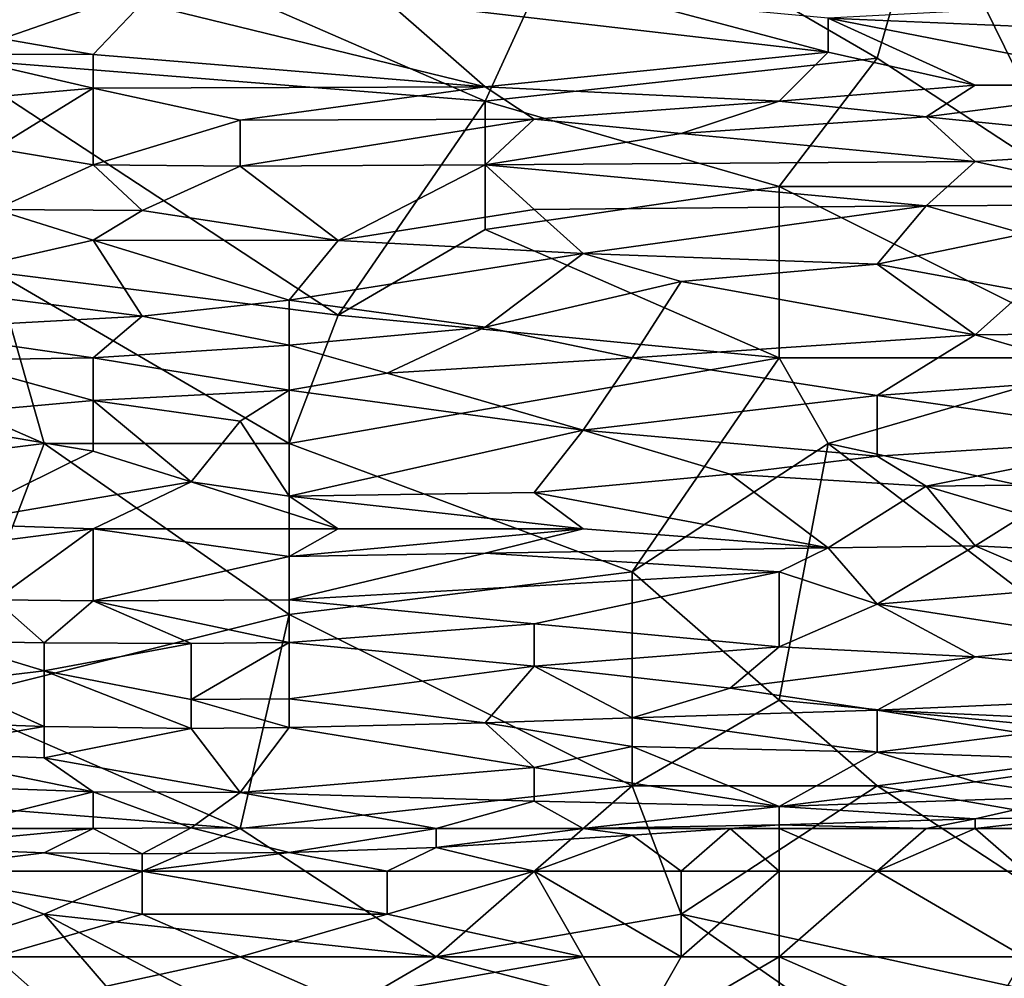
# Model space of a CAD drawing. Extents: x -1.1 to 1.1, y -0.36 to 0.36.
# Tile 310 of 482: x 0.44 to 0.53, y 0.13 to 0.22. Entities that reach past the tile are written whole.
import ezdxf

# ---------------------------------------------------------------- set-up
doc = ezdxf.new("R2010")
doc.units = 0

msp = doc.modelspace()

# ---------------------------------------------------------------- linework, layer by layer
for points in [[(0.478967, 0.211537, 0.268909), (0.452141, 0.223255, 0.268959), (0.487909, 0.231068, 0.268885)], [(0.478967, 0.211537, 0.268909), (0.487909, 0.231068, 0.268885), (0.514735, 0.215443, 0.268831)], [(0.487909, 0.231068, 0.268885), (0.519206, 0.231068, 0.268781), (0.514735, 0.215443, 0.268831)], [(0.532619, 0.203724, 0.268801), (0.514735, 0.215443, 0.268831), (0.519206, 0.231068, 0.268781)], [(0.532619, 0.203724, 0.268801), (0.519206, 0.231068, 0.268781), (0.53709, 0.219349, 0.268827)], [(0.402959, 0.227162, 0.269011), (0.452141, 0.223255, 0.268959), (0.429786, 0.215443, 0.26897)], [(0.452141, 0.223255, 0.268959), (0.478967, 0.211537, 0.268909), (0.429786, 0.215443, 0.26897)], [(0.416373, 0.220451, 0.592581), (0.443199, 0.215773, 0.580862), (0.44767, 0.220478, 0.592581)], [(0.443199, 0.215773, 0.580862), (0.416373, 0.220451, 0.592581), (0.429786, 0.215805, 0.580862)], [(0.44767, 0.220478, 0.592581), (0.443199, 0.215773, 0.580862), (0.478967, 0.212821, 0.57305)], [(0.44767, 0.220478, 0.592581), (0.478967, 0.212821, 0.57305), (0.470025, 0.220655, 0.592581)], [(0.49238, 0.220747, 0.592581), (0.470025, 0.220655, 0.592581), (0.510264, 0.216, 0.580862)], [(0.470025, 0.220655, 0.592581), (0.478967, 0.212821, 0.57305), (0.510264, 0.216, 0.580862)], [(0.49238, 0.220747, 0.592581), (0.510264, 0.216, 0.580862), (0.510264, 0.219093, 0.588675)], [(0.546033, 0.217593, 0.584769), (0.541561, 0.220784, 0.592581), (0.510264, 0.219093, 0.588675)], [(0.510264, 0.216, 0.580862), (0.523677, 0.212976, 0.57305), (0.510264, 0.219093, 0.588675)], [(0.510264, 0.219093, 0.588675), (0.541561, 0.212986, 0.57305), (0.546033, 0.217593, 0.584769)], [(0.510264, 0.219093, 0.588675), (0.523677, 0.212976, 0.57305), (0.541561, 0.212986, 0.57305)], [(0.429786, 0.215805, 0.580862), (0.429786, 0.211537, 0.56957), (0.443199, 0.212725, 0.57305)], [(0.429786, 0.215805, 0.580862), (0.443199, 0.212725, 0.57305), (0.443199, 0.215773, 0.580862)], [(0.478967, 0.212821, 0.57305), (0.443199, 0.215773, 0.580862), (0.443199, 0.212725, 0.57305)], [(0.505793, 0.211537, 0.569404), (0.510264, 0.216, 0.580862), (0.478967, 0.212821, 0.57305)], [(0.510264, 0.216, 0.580862), (0.505793, 0.211537, 0.569404), (0.523677, 0.212976, 0.57305)], [(0.429786, 0.215443, 0.26897), (0.478967, 0.211537, 0.268909), (0.465554, 0.192005, 0.268695)], [(0.434257, 0.195912, 0.268768), (0.429786, 0.215443, 0.26897), (0.465554, 0.192005, 0.268695)], [(0.514735, 0.215443, 0.268831), (0.505793, 0.203724, 0.268807), (0.478967, 0.211537, 0.268909)], [(0.505793, 0.203724, 0.268807), (0.514735, 0.215443, 0.268831), (0.532619, 0.203724, 0.268801)], [(0.519206, 0.210087, 0.565237), (0.523677, 0.212976, 0.57305), (0.505793, 0.211537, 0.569404)], [(0.519206, 0.210087, 0.565237), (0.546033, 0.207403, 0.557425), (0.541561, 0.212986, 0.57305)], [(0.523677, 0.212976, 0.57305), (0.519206, 0.210087, 0.565237), (0.541561, 0.212986, 0.57305)], [(0.429786, 0.211537, 0.56957), (0.434257, 0.207201, 0.557425), (0.443199, 0.212725, 0.57305)], [(0.443199, 0.205708, 0.553519), (0.443199, 0.212725, 0.57305), (0.434257, 0.207201, 0.557425)], [(0.443199, 0.212725, 0.57305), (0.456612, 0.20979, 0.565237), (0.478967, 0.212821, 0.57305)], [(0.443199, 0.212725, 0.57305), (0.443199, 0.205708, 0.553519), (0.456612, 0.20979, 0.565237)], [(0.456612, 0.20979, 0.565237), (0.483438, 0.209892, 0.565237), (0.478967, 0.212821, 0.57305)], [(0.478967, 0.212821, 0.57305), (0.483438, 0.209892, 0.565237), (0.505793, 0.211537, 0.569404)], [(0.478967, 0.199818, 0.268829), (0.465554, 0.192005, 0.268695), (0.478967, 0.211537, 0.268909)], [(0.505793, 0.203724, 0.268807), (0.478967, 0.199818, 0.268829), (0.478967, 0.211537, 0.268909)], [(0.483438, 0.209892, 0.565237), (0.496851, 0.208569, 0.561331), (0.505793, 0.211537, 0.569404)], [(0.519206, 0.210087, 0.565237), (0.505793, 0.211537, 0.569404), (0.496851, 0.208569, 0.561331)], [(0.456612, 0.205599, 0.553519), (0.456612, 0.20979, 0.565237), (0.443199, 0.205708, 0.553519)], [(0.456612, 0.205599, 0.553519), (0.478967, 0.205708, 0.553519), (0.483438, 0.209892, 0.565237)], [(0.483438, 0.209892, 0.565237), (0.456612, 0.20979, 0.565237), (0.456612, 0.205599, 0.553519)], [(0.483438, 0.209892, 0.565237), (0.478967, 0.205708, 0.553519), (0.496851, 0.208569, 0.561331)], [(0.523677, 0.206025, 0.553519), (0.519206, 0.210087, 0.565237), (0.496851, 0.208569, 0.561331)], [(0.519206, 0.210087, 0.565237), (0.523677, 0.206025, 0.553519), (0.546033, 0.207403, 0.557425)], [(0.523677, 0.206025, 0.553519), (0.496851, 0.208569, 0.561331), (0.478967, 0.205708, 0.553519)], [(0.434257, 0.207201, 0.557425), (0.434257, 0.201624, 0.5418), (0.443199, 0.205708, 0.553519)], [(0.523677, 0.206025, 0.553519), (0.541561, 0.202085, 0.5418), (0.546033, 0.207403, 0.557425)], [(0.519206, 0.201967, 0.5418), (0.523677, 0.206025, 0.553519), (0.478967, 0.205708, 0.553519)], [(0.541561, 0.202085, 0.5418), (0.523677, 0.206025, 0.553519), (0.519206, 0.201967, 0.5418)], [(0.434257, 0.201624, 0.5418), (0.44767, 0.201552, 0.5418), (0.443199, 0.205708, 0.553519)], [(0.443199, 0.205708, 0.553519), (0.44767, 0.201552, 0.5418), (0.456612, 0.205599, 0.553519)], [(0.465554, 0.198813, 0.533987), (0.456612, 0.205599, 0.553519), (0.44767, 0.201552, 0.5418)], [(0.456612, 0.205599, 0.553519), (0.465554, 0.198813, 0.533987), (0.478967, 0.205708, 0.553519)], [(0.483438, 0.201634, 0.5418), (0.478967, 0.205708, 0.553519), (0.465554, 0.198813, 0.533987)], [(0.478967, 0.205708, 0.553519), (0.483438, 0.201634, 0.5418), (0.519206, 0.201967, 0.5418)], [(0.505793, 0.203724, 0.268807), (0.505793, 0.188099, 0.268594), (0.478967, 0.199818, 0.268829)], [(0.505793, 0.203724, 0.268807), (0.532619, 0.203724, 0.268801), (0.53709, 0.188099, 0.268576)], [(0.53709, 0.188099, 0.268576), (0.505793, 0.188099, 0.268594), (0.505793, 0.203724, 0.268807)], [(0.434257, 0.201624, 0.5418), (0.425315, 0.194772, 0.522269), (0.443199, 0.198844, 0.533987)], [(0.434257, 0.201624, 0.5418), (0.443199, 0.198844, 0.533987), (0.44767, 0.201552, 0.5418)], [(0.44767, 0.201552, 0.5418), (0.443199, 0.198844, 0.533987), (0.465554, 0.198813, 0.533987)], [(0.465554, 0.198813, 0.533987), (0.487909, 0.197626, 0.530081), (0.483438, 0.201634, 0.5418)], [(0.483438, 0.201634, 0.5418), (0.487909, 0.197626, 0.530081), (0.519206, 0.201967, 0.5418)], [(0.487909, 0.197626, 0.530081), (0.514735, 0.196651, 0.526175), (0.519206, 0.201967, 0.5418)], [(0.528148, 0.19943, 0.533987), (0.519206, 0.201967, 0.5418), (0.514735, 0.196651, 0.526175)], [(0.519206, 0.201967, 0.5418), (0.528148, 0.19943, 0.533987), (0.541561, 0.202085, 0.5418)], [(0.465554, 0.192005, 0.268695), (0.478967, 0.199818, 0.268829), (0.505793, 0.188099, 0.268594)], [(0.44767, 0.191889, 0.514456), (0.443199, 0.198844, 0.533987), (0.425315, 0.194772, 0.522269)], [(0.443199, 0.198844, 0.533987), (0.461083, 0.193367, 0.518362), (0.465554, 0.198813, 0.533987)], [(0.443199, 0.198844, 0.533987), (0.44767, 0.191889, 0.514456), (0.461083, 0.193367, 0.518362)], [(0.487909, 0.197626, 0.530081), (0.465554, 0.198813, 0.533987), (0.461083, 0.193367, 0.518362)], [(0.514735, 0.196651, 0.526175), (0.528148, 0.194193, 0.518362), (0.528148, 0.19943, 0.533987)], [(0.461083, 0.193367, 0.518362), (0.478967, 0.190892, 0.51055), (0.487909, 0.197626, 0.530081)], [(0.487909, 0.197626, 0.530081), (0.478967, 0.190892, 0.51055), (0.496851, 0.195051, 0.522269)], [(0.487909, 0.197626, 0.530081), (0.496851, 0.195051, 0.522269), (0.514735, 0.196651, 0.526175)], [(0.420844, 0.188099, 0.268547), (0.434257, 0.195912, 0.268768), (0.438728, 0.180287, 0.268318)], [(0.465554, 0.192005, 0.268695), (0.461083, 0.180287, 0.268342), (0.434257, 0.195912, 0.268768)], [(0.461083, 0.180287, 0.268342), (0.438728, 0.180287, 0.268318), (0.434257, 0.195912, 0.268768)], [(0.523677, 0.190204, 0.506644), (0.514735, 0.196651, 0.526175), (0.496851, 0.195051, 0.522269)], [(0.514735, 0.196651, 0.526175), (0.523677, 0.190204, 0.506644), (0.528148, 0.194193, 0.518362)], [(0.478967, 0.190892, 0.51055), (0.49238, 0.188099, 0.501693), (0.496851, 0.195051, 0.522269)], [(0.496851, 0.195051, 0.522269), (0.49238, 0.188099, 0.501693), (0.523677, 0.190204, 0.506644)], [(0.425315, 0.194772, 0.522269), (0.425315, 0.190675, 0.51055), (0.44767, 0.191889, 0.514456)], [(0.541561, 0.190367, 0.506644), (0.528148, 0.194193, 0.518362), (0.523677, 0.190204, 0.506644)], [(0.44767, 0.191889, 0.514456), (0.461083, 0.189264, 0.506644), (0.461083, 0.193367, 0.518362)], [(0.461083, 0.193367, 0.518362), (0.461083, 0.189264, 0.506644), (0.478967, 0.190892, 0.51055)], [(0.425315, 0.190675, 0.51055), (0.443199, 0.188099, 0.503617), (0.44767, 0.191889, 0.514456)], [(0.461083, 0.189264, 0.506644), (0.44767, 0.191889, 0.514456), (0.443199, 0.188099, 0.503617)], [(0.505793, 0.188099, 0.268594), (0.461083, 0.180287, 0.268342), (0.465554, 0.192005, 0.268695)], [(0.425315, 0.190675, 0.51055), (0.429786, 0.187896, 0.502737), (0.443199, 0.188099, 0.503617)], [(0.470025, 0.18669, 0.498831), (0.478967, 0.190892, 0.51055), (0.461083, 0.189264, 0.506644)], [(0.49238, 0.188099, 0.501693), (0.478967, 0.190892, 0.51055), (0.470025, 0.18669, 0.498831)], [(0.514735, 0.184667, 0.491019), (0.523677, 0.190204, 0.506644), (0.49238, 0.188099, 0.501693)], [(0.53709, 0.186317, 0.494925), (0.523677, 0.190204, 0.506644), (0.514735, 0.184667, 0.491019)], [(0.53709, 0.186317, 0.494925), (0.541561, 0.190367, 0.506644), (0.523677, 0.190204, 0.506644)], [(0.461083, 0.18516, 0.494925), (0.461083, 0.189264, 0.506644), (0.443199, 0.188099, 0.503617)], [(0.470025, 0.18669, 0.498831), (0.461083, 0.189264, 0.506644), (0.461083, 0.18516, 0.494925)], [(0.420844, 0.188099, 0.268547), (0.438728, 0.180287, 0.268318), (0.40743, 0.17638, 0.268087)], [(0.429786, 0.187896, 0.502737), (0.425315, 0.182586, 0.487112), (0.443199, 0.184193, 0.492552)], [(0.429786, 0.187896, 0.502737), (0.443199, 0.184193, 0.492552), (0.443199, 0.188099, 0.503617)], [(0.443199, 0.188099, 0.503617), (0.443199, 0.184193, 0.492552), (0.461083, 0.18516, 0.494925)], [(0.461083, 0.180287, 0.268342), (0.505793, 0.188099, 0.268594), (0.49238, 0.168568, 0.267939)], [(0.470025, 0.18669, 0.498831), (0.487909, 0.181497, 0.483206), (0.49238, 0.188099, 0.501693)], [(0.514735, 0.184667, 0.491019), (0.49238, 0.188099, 0.501693), (0.487909, 0.181497, 0.483206)], [(0.510264, 0.180287, 0.26837), (0.49238, 0.168568, 0.267939), (0.505793, 0.188099, 0.268594)], [(0.510264, 0.180287, 0.26837), (0.505793, 0.188099, 0.268594), (0.53709, 0.188099, 0.268576)], [(0.53709, 0.188099, 0.268576), (0.546033, 0.172474, 0.268098), (0.510264, 0.180287, 0.26837)], [(0.470025, 0.18669, 0.498831), (0.461083, 0.18516, 0.494925), (0.487909, 0.181497, 0.483206)], [(0.514735, 0.184667, 0.491019), (0.541561, 0.180837, 0.4793), (0.53709, 0.186317, 0.494925)], [(0.443199, 0.184193, 0.492552), (0.456612, 0.182309, 0.487112), (0.461083, 0.18516, 0.494925)], [(0.461083, 0.17547, 0.467581), (0.461083, 0.18516, 0.494925), (0.456612, 0.182309, 0.487112)], [(0.461083, 0.18516, 0.494925), (0.461083, 0.17547, 0.467581), (0.487909, 0.181497, 0.483206)], [(0.487909, 0.181497, 0.483206), (0.514735, 0.17912, 0.475394), (0.514735, 0.184667, 0.491019)], [(0.541561, 0.180837, 0.4793), (0.514735, 0.184667, 0.491019), (0.514735, 0.17912, 0.475394)], [(0.425315, 0.182586, 0.487112), (0.443199, 0.179572, 0.4793), (0.443199, 0.184193, 0.492552)], [(0.443199, 0.184193, 0.492552), (0.452141, 0.176784, 0.471487), (0.456612, 0.182309, 0.487112)], [(0.452141, 0.176784, 0.471487), (0.443199, 0.184193, 0.492552), (0.443199, 0.179572, 0.4793)], [(0.425315, 0.182586, 0.487112), (0.429786, 0.172943, 0.459769), (0.443199, 0.179572, 0.4793)], [(0.452141, 0.176784, 0.471487), (0.461083, 0.17547, 0.467581), (0.456612, 0.182309, 0.487112)], [(0.461083, 0.17547, 0.467581), (0.483438, 0.17579, 0.467581), (0.487909, 0.181497, 0.483206)], [(0.487909, 0.181497, 0.483206), (0.483438, 0.17579, 0.467581), (0.501322, 0.177484, 0.471487)], [(0.487909, 0.181497, 0.483206), (0.501322, 0.177484, 0.471487), (0.514735, 0.17912, 0.475394)], [(0.514735, 0.17912, 0.475394), (0.519206, 0.176387, 0.467581), (0.541561, 0.180837, 0.4793)], [(0.546033, 0.176674, 0.467581), (0.541561, 0.180837, 0.4793), (0.519206, 0.176387, 0.467581)], [(0.40743, 0.17638, 0.268087), (0.438728, 0.180287, 0.268318), (0.429786, 0.156849, 0.267396)], [(0.461083, 0.164662, 0.267755), (0.429786, 0.156849, 0.267396), (0.438728, 0.180287, 0.268318)], [(0.461083, 0.180287, 0.268342), (0.461083, 0.164662, 0.267755), (0.438728, 0.180287, 0.268318)], [(0.49238, 0.168568, 0.267939), (0.461083, 0.164662, 0.267755), (0.461083, 0.180287, 0.268342)], [(0.49238, 0.168568, 0.267939), (0.510264, 0.180287, 0.26837), (0.505793, 0.156849, 0.267434)], [(0.546033, 0.152943, 0.267245), (0.505793, 0.156849, 0.267434), (0.510264, 0.180287, 0.26837)], [(0.546033, 0.172474, 0.268098), (0.546033, 0.152943, 0.267245), (0.510264, 0.180287, 0.26837)], [(0.452141, 0.176784, 0.471487), (0.443199, 0.179572, 0.4793), (0.429786, 0.172943, 0.459769)], [(0.501322, 0.177484, 0.471487), (0.519206, 0.176387, 0.467581), (0.514735, 0.17912, 0.475394)], [(0.483438, 0.17579, 0.467581), (0.510264, 0.170749, 0.451956), (0.501322, 0.177484, 0.471487)], [(0.501322, 0.177484, 0.471487), (0.510264, 0.170749, 0.451956), (0.519206, 0.176387, 0.467581)], [(0.429786, 0.172943, 0.459769), (0.443199, 0.172474, 0.459026), (0.452141, 0.176784, 0.471487)], [(0.465554, 0.172474, 0.458826), (0.452141, 0.176784, 0.471487), (0.443199, 0.172474, 0.459026)], [(0.452141, 0.176784, 0.471487), (0.465554, 0.172474, 0.458826), (0.461083, 0.17547, 0.467581)], [(0.510264, 0.170749, 0.451956), (0.523677, 0.170935, 0.451956), (0.519206, 0.176387, 0.467581)], [(0.519206, 0.176387, 0.467581), (0.528148, 0.173745, 0.459769), (0.546033, 0.176674, 0.467581)], [(0.519206, 0.176387, 0.467581), (0.523677, 0.170935, 0.451956), (0.528148, 0.173745, 0.459769)], [(0.461083, 0.17547, 0.467581), (0.487909, 0.172474, 0.457793), (0.483438, 0.17579, 0.467581)], [(0.487909, 0.172474, 0.457793), (0.461083, 0.17547, 0.467581), (0.465554, 0.172474, 0.458826)], [(0.483438, 0.17579, 0.467581), (0.487909, 0.172474, 0.457793), (0.510264, 0.170749, 0.451956)], [(0.528148, 0.173745, 0.459769), (0.523677, 0.170935, 0.451956), (0.546033, 0.169779, 0.44805)], [(0.443199, 0.172474, 0.459026), (0.429786, 0.172943, 0.459769), (0.425315, 0.170212, 0.451956)], [(0.425315, 0.170212, 0.451956), (0.434257, 0.166005, 0.440237), (0.443199, 0.172474, 0.459026)], [(0.443199, 0.165922, 0.440237), (0.443199, 0.172474, 0.459026), (0.434257, 0.166005, 0.440237)], [(0.443199, 0.172474, 0.459026), (0.461083, 0.169976, 0.451956), (0.465554, 0.172474, 0.458826)], [(0.443199, 0.172474, 0.459026), (0.443199, 0.165922, 0.440237), (0.461083, 0.169976, 0.451956)], [(0.487909, 0.172474, 0.457793), (0.461083, 0.169976, 0.451956), (0.478967, 0.170281, 0.451956)], [(0.465554, 0.172474, 0.458826), (0.461083, 0.169976, 0.451956), (0.487909, 0.172474, 0.457793)], [(0.487909, 0.172474, 0.457793), (0.478967, 0.170281, 0.451956), (0.510264, 0.170749, 0.451956)], [(0.478967, 0.170281, 0.451956), (0.505793, 0.168568, 0.445632), (0.510264, 0.170749, 0.451956)], [(0.514735, 0.165616, 0.436331), (0.510264, 0.170749, 0.451956), (0.505793, 0.168568, 0.445632)], [(0.514735, 0.165616, 0.436331), (0.523677, 0.170935, 0.451956), (0.510264, 0.170749, 0.451956)], [(0.532619, 0.16709, 0.440237), (0.523677, 0.170935, 0.451956), (0.514735, 0.165616, 0.436331)], [(0.523677, 0.170935, 0.451956), (0.532619, 0.16709, 0.440237), (0.546033, 0.169779, 0.44805)], [(0.443199, 0.165922, 0.440237), (0.461083, 0.166005, 0.440237), (0.461083, 0.169976, 0.451956)], [(0.461083, 0.169976, 0.451956), (0.461083, 0.166005, 0.440237), (0.478967, 0.170281, 0.451956)], [(0.478967, 0.170281, 0.451956), (0.461083, 0.166005, 0.440237), (0.505793, 0.168568, 0.445632)], [(0.461083, 0.166005, 0.440237), (0.483438, 0.163802, 0.432425), (0.505793, 0.168568, 0.445632)], [(0.461083, 0.164662, 0.267755), (0.49238, 0.168568, 0.267939), (0.49238, 0.149037, 0.267153)], [(0.505793, 0.161715, 0.424612), (0.505793, 0.168568, 0.445632), (0.483438, 0.163802, 0.432425)], [(0.505793, 0.156849, 0.267434), (0.49238, 0.149037, 0.267153), (0.49238, 0.168568, 0.267939)], [(0.505793, 0.161715, 0.424612), (0.514735, 0.165616, 0.436331), (0.505793, 0.168568, 0.445632)], [(0.53709, 0.162148, 0.424612), (0.532619, 0.16709, 0.440237), (0.514735, 0.165616, 0.436331)], [(0.429786, 0.162224, 0.428519), (0.438728, 0.162068, 0.428519), (0.434257, 0.166005, 0.440237)], [(0.434257, 0.166005, 0.440237), (0.438728, 0.162068, 0.428519), (0.443199, 0.165922, 0.440237)], [(0.452141, 0.162026, 0.428519), (0.443199, 0.165922, 0.440237), (0.438728, 0.162068, 0.428519)], [(0.461083, 0.162099, 0.428519), (0.461083, 0.166005, 0.440237), (0.443199, 0.165922, 0.440237)], [(0.443199, 0.165922, 0.440237), (0.452141, 0.162026, 0.428519), (0.461083, 0.162099, 0.428519)], [(0.461083, 0.166005, 0.440237), (0.461083, 0.162099, 0.428519), (0.483438, 0.163802, 0.432425)], [(0.505793, 0.161715, 0.424612), (0.523677, 0.1608, 0.420706), (0.514735, 0.165616, 0.436331)], [(0.53709, 0.162148, 0.424612), (0.514735, 0.165616, 0.436331), (0.523677, 0.1608, 0.420706)], [(0.429786, 0.156849, 0.267396), (0.461083, 0.164662, 0.267755), (0.456612, 0.14513, 0.267054)], [(0.49238, 0.149037, 0.267153), (0.456612, 0.14513, 0.267054), (0.461083, 0.164662, 0.267755)], [(0.461083, 0.162099, 0.428519), (0.483438, 0.159945, 0.420706), (0.483438, 0.163802, 0.432425)], [(0.483438, 0.163802, 0.432425), (0.483438, 0.159945, 0.420706), (0.505793, 0.161715, 0.424612)], [(0.429786, 0.162224, 0.428519), (0.438728, 0.159537, 0.420706), (0.438728, 0.162068, 0.428519)], [(0.429786, 0.162224, 0.428519), (0.429786, 0.158457, 0.4168), (0.438728, 0.159537, 0.420706)], [(0.438728, 0.162068, 0.428519), (0.438728, 0.159537, 0.420706), (0.452141, 0.162026, 0.428519)], [(0.438728, 0.159537, 0.420706), (0.452141, 0.15691, 0.412894), (0.452141, 0.162026, 0.428519)], [(0.452141, 0.162026, 0.428519), (0.452141, 0.15691, 0.412894), (0.461083, 0.162099, 0.428519)], [(0.461083, 0.156971, 0.412894), (0.461083, 0.162099, 0.428519), (0.452141, 0.15691, 0.412894)], [(0.483438, 0.159945, 0.420706), (0.461083, 0.162099, 0.428519), (0.461083, 0.156971, 0.412894)], [(0.53709, 0.162148, 0.424612), (0.523677, 0.1608, 0.420706), (0.554975, 0.157693, 0.408987)], [(0.483438, 0.159945, 0.420706), (0.501322, 0.157931, 0.412894), (0.505793, 0.161715, 0.424612)], [(0.523677, 0.1608, 0.420706), (0.505793, 0.161715, 0.424612), (0.501322, 0.157931, 0.412894)], [(0.514735, 0.155948, 0.405081), (0.523677, 0.1608, 0.420706), (0.501322, 0.157931, 0.412894)], [(0.554975, 0.157693, 0.408987), (0.523677, 0.1608, 0.420706), (0.514735, 0.155948, 0.405081)], [(0.429786, 0.158457, 0.4168), (0.438728, 0.154437, 0.405081), (0.438728, 0.159537, 0.420706)], [(0.438728, 0.159537, 0.420706), (0.452141, 0.154273, 0.405081), (0.452141, 0.15691, 0.412894)], [(0.438728, 0.154437, 0.405081), (0.452141, 0.154273, 0.405081), (0.438728, 0.159537, 0.420706)], [(0.461083, 0.156971, 0.412894), (0.478967, 0.154773, 0.405081), (0.483438, 0.159945, 0.420706)], [(0.49238, 0.155248, 0.405081), (0.483438, 0.159945, 0.420706), (0.478967, 0.154773, 0.405081)], [(0.483438, 0.159945, 0.420706), (0.49238, 0.155248, 0.405081), (0.501322, 0.157931, 0.412894)], [(0.420844, 0.155093, 0.405081), (0.438728, 0.154437, 0.405081), (0.429786, 0.158457, 0.4168)], [(0.501322, 0.157931, 0.412894), (0.49238, 0.155248, 0.405081), (0.514735, 0.155948, 0.405081)], [(0.554975, 0.157693, 0.408987), (0.514735, 0.155948, 0.405081), (0.532619, 0.155121, 0.401175)], [(0.40743, 0.149037, 0.26708), (0.429786, 0.156849, 0.267396), (0.456612, 0.14513, 0.267054)], [(0.452141, 0.15691, 0.412894), (0.461083, 0.154339, 0.405081), (0.461083, 0.156971, 0.412894)], [(0.461083, 0.154339, 0.405081), (0.452141, 0.15691, 0.412894), (0.452141, 0.154273, 0.405081)], [(0.478967, 0.154773, 0.405081), (0.461083, 0.156971, 0.412894), (0.461083, 0.154339, 0.405081)], [(0.505793, 0.156849, 0.267434), (0.514735, 0.149037, 0.26711), (0.49238, 0.149037, 0.267153)], [(0.505793, 0.156849, 0.267434), (0.546033, 0.152943, 0.267245), (0.514735, 0.149037, 0.26711)], [(0.49238, 0.155248, 0.405081), (0.514735, 0.152096, 0.393362), (0.514735, 0.155948, 0.405081)], [(0.514735, 0.155948, 0.405081), (0.528148, 0.153796, 0.397269), (0.532619, 0.155121, 0.401175)], [(0.528148, 0.153796, 0.397269), (0.514735, 0.155948, 0.405081), (0.514735, 0.152096, 0.393362)], [(0.420844, 0.155093, 0.405081), (0.425315, 0.152123, 0.397269), (0.438728, 0.154437, 0.405081)], [(0.461083, 0.154339, 0.405081), (0.483438, 0.150715, 0.393362), (0.478967, 0.154773, 0.405081)], [(0.478967, 0.154773, 0.405081), (0.49238, 0.152614, 0.397269), (0.49238, 0.155248, 0.405081)], [(0.478967, 0.154773, 0.405081), (0.483438, 0.150715, 0.393362), (0.49238, 0.152614, 0.397269)], [(0.49238, 0.155248, 0.405081), (0.49238, 0.152614, 0.397269), (0.514735, 0.152096, 0.393362)], [(0.425315, 0.152123, 0.397269), (0.438728, 0.151594, 0.397269), (0.438728, 0.154437, 0.405081)], [(0.438728, 0.154437, 0.405081), (0.438728, 0.151594, 0.397269), (0.452141, 0.154273, 0.405081)], [(0.438728, 0.151594, 0.397269), (0.456612, 0.148406, 0.389456), (0.452141, 0.154273, 0.405081)], [(0.452141, 0.154273, 0.405081), (0.456612, 0.148406, 0.389456), (0.461083, 0.154339, 0.405081)], [(0.483438, 0.150715, 0.393362), (0.461083, 0.154339, 0.405081), (0.456612, 0.148406, 0.389456)], [(0.528148, 0.153796, 0.397269), (0.514735, 0.152096, 0.393362), (0.53709, 0.151304, 0.389456)], [(0.546033, 0.152943, 0.267245), (0.559446, 0.141224, 0.266776), (0.514735, 0.149037, 0.26711)], [(0.425315, 0.152123, 0.397269), (0.443199, 0.148475, 0.389456), (0.438728, 0.151594, 0.397269)], [(0.425315, 0.152123, 0.397269), (0.425315, 0.149112, 0.389456), (0.443199, 0.148475, 0.389456)], [(0.483438, 0.150715, 0.393362), (0.505793, 0.147127, 0.381644), (0.49238, 0.152614, 0.397269)], [(0.49238, 0.152614, 0.397269), (0.505793, 0.147127, 0.381644), (0.514735, 0.152096, 0.393362)], [(0.523677, 0.149383, 0.38555), (0.514735, 0.152096, 0.393362), (0.505793, 0.147127, 0.381644)], [(0.514735, 0.152096, 0.393362), (0.523677, 0.149383, 0.38555), (0.53709, 0.151304, 0.389456)], [(0.438728, 0.151594, 0.397269), (0.443199, 0.148475, 0.389456), (0.456612, 0.148406, 0.389456)], [(0.523677, 0.149383, 0.38555), (0.532619, 0.148069, 0.381644), (0.53709, 0.151304, 0.389456)], [(0.456612, 0.148406, 0.389456), (0.483438, 0.147624, 0.38555), (0.483438, 0.150715, 0.393362)], [(0.483438, 0.150715, 0.393362), (0.483438, 0.147624, 0.38555), (0.505793, 0.147127, 0.381644)], [(0.523677, 0.149383, 0.38555), (0.505793, 0.147127, 0.381644), (0.532619, 0.148069, 0.381644)], [(0.438728, 0.137318, 0.266879), (0.402959, 0.125599, 0.266623), (0.40743, 0.149037, 0.26708)], [(0.456612, 0.14513, 0.267054), (0.438728, 0.137318, 0.266879), (0.40743, 0.149037, 0.26708)], [(0.425315, 0.149112, 0.389456), (0.429786, 0.14513, 0.380588), (0.443199, 0.148475, 0.389456)], [(0.443199, 0.14513, 0.381328), (0.443199, 0.148475, 0.389456), (0.429786, 0.14513, 0.380588)], [(0.443199, 0.148475, 0.389456), (0.452141, 0.145202, 0.381644), (0.456612, 0.148406, 0.389456)], [(0.443199, 0.148475, 0.389456), (0.443199, 0.14513, 0.381328), (0.452141, 0.145202, 0.381644)], [(0.456612, 0.148406, 0.389456), (0.452141, 0.145202, 0.381644), (0.474496, 0.14513, 0.380477)], [(0.456612, 0.14513, 0.267054), (0.49238, 0.149037, 0.267153), (0.474496, 0.133412, 0.266786)], [(0.456612, 0.148406, 0.389456), (0.474496, 0.14513, 0.380477), (0.483438, 0.147624, 0.38555)], [(0.49238, 0.149037, 0.267153), (0.496851, 0.137318, 0.266833), (0.474496, 0.133412, 0.266786)], [(0.514735, 0.149037, 0.26711), (0.496851, 0.137318, 0.266833), (0.49238, 0.149037, 0.267153)], [(0.514735, 0.149037, 0.26711), (0.550504, 0.125599, 0.266469), (0.496851, 0.137318, 0.266833)], [(0.514735, 0.149037, 0.26711), (0.559446, 0.141224, 0.266776), (0.550504, 0.125599, 0.266469)], [(0.474496, 0.14513, 0.380477), (0.487909, 0.14513, 0.378945), (0.483438, 0.147624, 0.38555)], [(0.505793, 0.147127, 0.381644), (0.483438, 0.147624, 0.38555), (0.487909, 0.14513, 0.378945)], [(0.505793, 0.147127, 0.381644), (0.523677, 0.146009, 0.377737), (0.532619, 0.148069, 0.381644)], [(0.523677, 0.146009, 0.377737), (0.532619, 0.146148, 0.377737), (0.532619, 0.148069, 0.381644)], [(0.505793, 0.145477, 0.377737), (0.505793, 0.147127, 0.381644), (0.487909, 0.14513, 0.378945)], [(0.523677, 0.146009, 0.377737), (0.505793, 0.147127, 0.381644), (0.505793, 0.145477, 0.377737)], [(0.519206, 0.14513, 0.376942), (0.523677, 0.146009, 0.377737), (0.505793, 0.145477, 0.377737)], [(0.523677, 0.14513, 0.376854), (0.523677, 0.146009, 0.377737), (0.519206, 0.14513, 0.376942)], [(0.523677, 0.14513, 0.376854), (0.53709, 0.14513, 0.376742), (0.532619, 0.146148, 0.377737)], [(0.532619, 0.146148, 0.377737), (0.523677, 0.146009, 0.377737), (0.523677, 0.14513, 0.376854)], [(0.429786, 0.14513, 0.380588), (0.425315, 0.143431, 0.377737), (0.443199, 0.14513, 0.381328)], [(0.443199, 0.14513, 0.381328), (0.425315, 0.143431, 0.377737), (0.438728, 0.142921, 0.377737)], [(0.44767, 0.142832, 0.377737), (0.443199, 0.14513, 0.381328), (0.438728, 0.142921, 0.377737)], [(0.456612, 0.14513, 0.267054), (0.474496, 0.133412, 0.266786), (0.438728, 0.137318, 0.266879)], [(0.443199, 0.14513, 0.381328), (0.44767, 0.142832, 0.377737), (0.452141, 0.145202, 0.381644)], [(0.452141, 0.145202, 0.381644), (0.44767, 0.142832, 0.377737), (0.461083, 0.142955, 0.377737)], [(0.452141, 0.145202, 0.381644), (0.461083, 0.142955, 0.377737), (0.474496, 0.14513, 0.380477)], [(0.474496, 0.143394, 0.377737), (0.474496, 0.14513, 0.380477), (0.461083, 0.142955, 0.377737)], [(0.474496, 0.14513, 0.380477), (0.474496, 0.143394, 0.377737), (0.487909, 0.14513, 0.378945)], [(0.474496, 0.143394, 0.377737), (0.49238, 0.144527, 0.377737), (0.487909, 0.14513, 0.378945)], [(0.501322, 0.14513, 0.37756), (0.505793, 0.145477, 0.377737), (0.487909, 0.14513, 0.378945)], [(0.49238, 0.144527, 0.377737), (0.501322, 0.14513, 0.37756), (0.487909, 0.14513, 0.378945)], [(0.496851, 0.141224, 0.376415), (0.501322, 0.14513, 0.37756), (0.49238, 0.144527, 0.377737)], [(0.505793, 0.141224, 0.376481), (0.501322, 0.14513, 0.37756), (0.496851, 0.141224, 0.376415)], [(0.501322, 0.14513, 0.37756), (0.505793, 0.14513, 0.377334), (0.505793, 0.145477, 0.377737)], [(0.505793, 0.141224, 0.376481), (0.505793, 0.14513, 0.377334), (0.501322, 0.14513, 0.37756)], [(0.519206, 0.14513, 0.376942), (0.505793, 0.145477, 0.377737), (0.505793, 0.14513, 0.377334)], [(0.514735, 0.141224, 0.376654), (0.519206, 0.14513, 0.376942), (0.505793, 0.14513, 0.377334)], [(0.505793, 0.14513, 0.377334), (0.505793, 0.141224, 0.376481), (0.514735, 0.141224, 0.376654)], [(0.514735, 0.141224, 0.376654), (0.528148, 0.141224, 0.376815), (0.523677, 0.14513, 0.376854)], [(0.523677, 0.14513, 0.376854), (0.519206, 0.14513, 0.376942), (0.514735, 0.141224, 0.376654)], [(0.53709, 0.14513, 0.376742), (0.523677, 0.14513, 0.376854), (0.528148, 0.141224, 0.376815)], [(0.483438, 0.141224, 0.376274), (0.49238, 0.144527, 0.377737), (0.474496, 0.143394, 0.377737)], [(0.496851, 0.141224, 0.376415), (0.49238, 0.144527, 0.377737), (0.483438, 0.141224, 0.376274)], [(0.438728, 0.142921, 0.377737), (0.425315, 0.143431, 0.377737), (0.425315, 0.141224, 0.376488)], [(0.438728, 0.142921, 0.377737), (0.425315, 0.141224, 0.376488), (0.44767, 0.141224, 0.376615)], [(0.438728, 0.142921, 0.377737), (0.44767, 0.141224, 0.376615), (0.44767, 0.142832, 0.377737)], [(0.461083, 0.142955, 0.377737), (0.44767, 0.141224, 0.376615), (0.470025, 0.141224, 0.376395)], [(0.461083, 0.142955, 0.377737), (0.44767, 0.142832, 0.377737), (0.44767, 0.141224, 0.376615)], [(0.470025, 0.141224, 0.376395), (0.474496, 0.143394, 0.377737), (0.461083, 0.142955, 0.377737)], [(0.470025, 0.141224, 0.376395), (0.483438, 0.141224, 0.376274), (0.474496, 0.143394, 0.377737)], [(0.434257, 0.133412, 0.378174), (0.44767, 0.137318, 0.377321), (0.425315, 0.141224, 0.376488)], [(0.44767, 0.137318, 0.377321), (0.44767, 0.141224, 0.376615), (0.425315, 0.141224, 0.376488)], [(0.44767, 0.141224, 0.376615), (0.470025, 0.137318, 0.37729), (0.470025, 0.141224, 0.376395)], [(0.470025, 0.137318, 0.37729), (0.44767, 0.141224, 0.376615), (0.44767, 0.137318, 0.377321)], [(0.483438, 0.141224, 0.376274), (0.470025, 0.141224, 0.376395), (0.470025, 0.137318, 0.37729)], [(0.470025, 0.137318, 0.37729), (0.487909, 0.133412, 0.378399), (0.483438, 0.141224, 0.376274)], [(0.496851, 0.133412, 0.378544), (0.496851, 0.141224, 0.376415), (0.483438, 0.141224, 0.376274)], [(0.483438, 0.141224, 0.376274), (0.487909, 0.133412, 0.378399), (0.496851, 0.133412, 0.378544)], [(0.496851, 0.141224, 0.376415), (0.496851, 0.133412, 0.378544), (0.505793, 0.141224, 0.376481)], [(0.496851, 0.133412, 0.378544), (0.505793, 0.133412, 0.378627), (0.505793, 0.141224, 0.376481)], [(0.528148, 0.133412, 0.378873), (0.514735, 0.141224, 0.376654), (0.505793, 0.133412, 0.378627)], [(0.505793, 0.141224, 0.376481), (0.505793, 0.133412, 0.378627), (0.514735, 0.141224, 0.376654)], [(0.528148, 0.133412, 0.378873), (0.528148, 0.141224, 0.376815), (0.514735, 0.141224, 0.376654)], [(0.438728, 0.137318, 0.266879), (0.452141, 0.121693, 0.266711), (0.402959, 0.125599, 0.266623)], [(0.456612, 0.133412, 0.378323), (0.44767, 0.137318, 0.377321), (0.434257, 0.133412, 0.378174)], [(0.474496, 0.133412, 0.266786), (0.461083, 0.125599, 0.266715), (0.438728, 0.137318, 0.266879)], [(0.461083, 0.125599, 0.266715), (0.452141, 0.121693, 0.266711), (0.438728, 0.137318, 0.266879)], [(0.456612, 0.133412, 0.378323), (0.470025, 0.137318, 0.37729), (0.44767, 0.137318, 0.377321)], [(0.470025, 0.137318, 0.37729), (0.456612, 0.133412, 0.378323), (0.487909, 0.133412, 0.378399)], [(0.496851, 0.137318, 0.266833), (0.519206, 0.121693, 0.266528), (0.474496, 0.133412, 0.266786)], [(0.550504, 0.125599, 0.266469), (0.519206, 0.121693, 0.266528), (0.496851, 0.137318, 0.266833)], [(0.429786, 0.129505, 0.378964), (0.438728, 0.129505, 0.379036), (0.434257, 0.133412, 0.378174)], [(0.434257, 0.133412, 0.378174), (0.438728, 0.129505, 0.379036), (0.456612, 0.133412, 0.378323)], [(0.438728, 0.129505, 0.379036), (0.465554, 0.129505, 0.37915), (0.456612, 0.133412, 0.378323)], [(0.465554, 0.129505, 0.37915), (0.487909, 0.133412, 0.378399), (0.456612, 0.133412, 0.378323)], [(0.474496, 0.133412, 0.266786), (0.519206, 0.121693, 0.266528), (0.461083, 0.125599, 0.266715)], [(0.49238, 0.125599, 0.38013), (0.487909, 0.133412, 0.378399), (0.465554, 0.129505, 0.37915)], [(0.496851, 0.133412, 0.378544), (0.487909, 0.133412, 0.378399), (0.49238, 0.125599, 0.38013)], [(0.505793, 0.121693, 0.381072), (0.505793, 0.133412, 0.378627), (0.49238, 0.125599, 0.38013)], [(0.496851, 0.133412, 0.378544), (0.49238, 0.125599, 0.38013), (0.505793, 0.133412, 0.378627)], [(0.505793, 0.133412, 0.378627), (0.523677, 0.125599, 0.38048), (0.528148, 0.133412, 0.378873)], [(0.505793, 0.133412, 0.378627), (0.505793, 0.121693, 0.381072), (0.523677, 0.125599, 0.38048)], [(0.528148, 0.133412, 0.378873), (0.523677, 0.125599, 0.38048), (0.532619, 0.125599, 0.38056)]]:
    msp.add_3dface(points)

doc.saveas('drawing.dxf')
